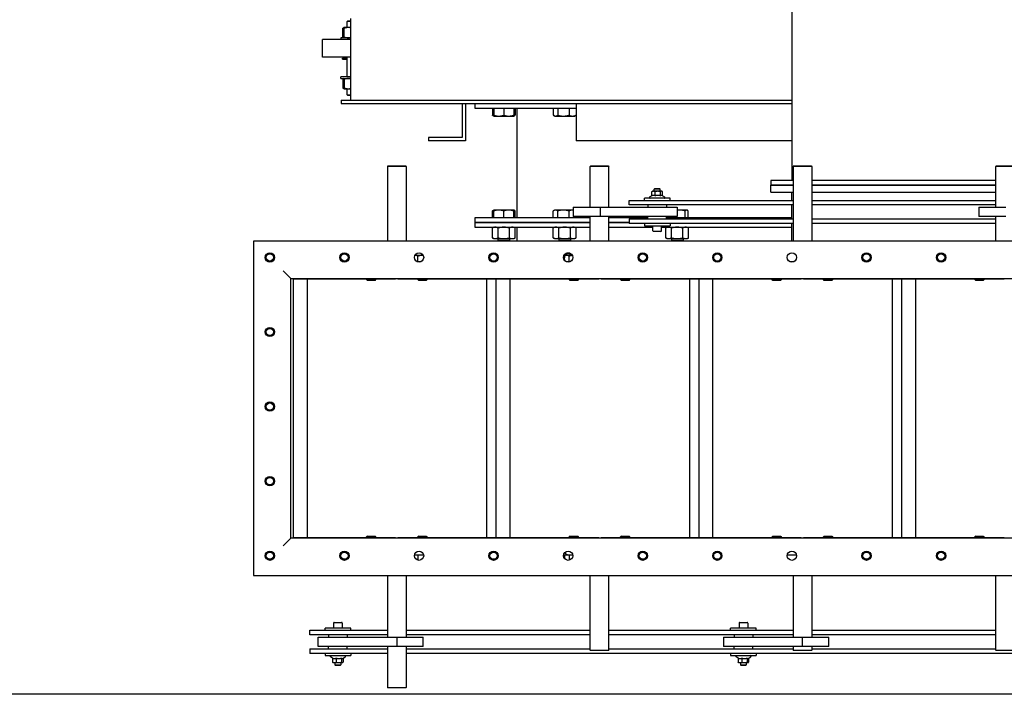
# Model space of a CAD drawing. Header units: inches. Extents: x 36 to 1719, y -84 to 1122.
# Tile 452 of 550: x 652 to 705, y 763 to 799. Entities that reach past the tile are written whole.
import ezdxf

# ---------------------------------------------------------------- set-up
doc = ezdxf.new("R2010")
doc.units = ezdxf.units.IN
doc.header["$LTSCALE"] = 48
doc.header["$MEASUREMENT"] = 0
doc.layers.add('Dimension (ANSI)', color=7, linetype='Continuous', lineweight=25)
doc.layers.add('Visible (ANSI)', color=7, linetype='Continuous', lineweight=30)
doc.styles.add('Note Text (ANSI)', font='tahoma.ttf')
doc.dimstyles.new('Architectural (ANSI)', dxfattribs={"dimscale": 48, "dimtxt": 0.125, "dimasz": 0.098425, "dimexe": 0.125, "dimexo": 0.0625, "dimgap": 0.031496, "dimtad": 0, "dimtih": 1, "dimtoh": 1, "dimdec": 4, "dimrnd": 1e-08, "dimzin": 3, "dimdsep": 46, "dimlunit": 4, "dimtxsty": 'Note Text (ANSI)', "dimcen": 0.09, "dimdle": 0.393701, "dimclrd": 256, "dimclre": 256, "dimclrt": 256, "dimadec": 0, "dimazin": 3, "dimtfac": 0.96, "dimtofl": 0, "dimtmove": 0, "dimatfit": 3, "dimfxl": 1, "dimfrac": 2, "dimtolj": 1, "dimtzin": 12, "dimlwd": -1, "dimlwe": -1, "dimarcsym": 0})

# ---------------------------------------------------------------- blocks, each defined once
blk = doc.blocks.new('*D22')
at = {"layer": 'Defpoints', "color": 0, "transparency": 16777216}
for p in [(711.014, 998.553), (618.741, 762.991), (748.918, 762.991)]:
    blk.add_point(p, dxfattribs=at)
at = {"layer": 'Dimension (ANSI)', "transparency": 16777216}
for p, q in [((708.014, 998.553), (612.741, 998.553)), ((618.741, 993.828), (618.741, 898.072)), ((618.741, 767.716), (618.741, 887.473)), ((745.918, 762.991), (612.741, 762.991))]:
    blk.add_line(p, q, dxfattribs=at)
for points in [[(617.953, 993.828), (619.528, 993.828), (618.741, 998.553)], [(617.953, 767.716), (619.528, 767.716), (618.741, 762.991)]]:
    blk.add_solid(points, dxfattribs=at)
at = {"layer": 'Dimension (ANSI)', "transparency": 16777216, "insert": (599.018, 896.56), "char_height": 6, "attachment_point": 1, "style": 'Note Text (ANSI)'}
blk.add_mtext('\\A1;19\'-7 9/16"', dxfattribs=at)

msp = doc.modelspace()

# ---------------------------------------------------------------- linework, layer by layer
at = {"layer": 'Visible (ANSI)'}
for p, q in [((693.34068, 809.2154), (693.34068, 790.5444)), ((669.51516, 799.1164), (669.48386, 799.0851)), ((669.65671, 799.0851), (669.48386, 799.0851)), ((669.48386, 798.7572), (669.48386, 799.0851)), ((669.51516, 799.1164), (669.65671, 799.1164)), ((669.65671, 799.2414), (669.65671, 794.8582)), ((669.25542, 798.25206), (669.25542, 798.71533)), ((669.32733, 798.75703), (669.26545, 798.72131)), ((669.31847, 798.25206), (669.31847, 798.71533)), ((669.32761, 798.7572), (669.32733, 798.75703)), ((669.54799, 798.7572), (669.32761, 798.7572)), ((669.65671, 798.7572), (669.54799, 798.7572)), ((669.65671, 798.1164), (668.16768, 798.1164)), ((668.16768, 797.1764), (668.16768, 798.1164)), ((669.65671, 798.2102), (669.14011, 798.2102)), ((669.14011, 798.2102), (669.14011, 798.1164)), ((669.32733, 798.21036), (669.26545, 798.24609)), ((669.32761, 798.2102), (669.32733, 798.21036)), ((669.65671, 797.1764), (668.16768, 797.1764)), ((669.48386, 797.1164), (669.23018, 797.1164)), ((669.23018, 797.0539), (669.23018, 797.1164)), ((669.23018, 797.0539), (669.48386, 797.0539)), ((669.41768, 797.1164), (669.41768, 797.1764)), ((669.48386, 796.1164), (669.48386, 797.1764)), ((669.65671, 796.1164), (669.14011, 796.1164)), ((669.14011, 796.0226), (669.14011, 796.1164)), ((669.14011, 796.0226), (669.65671, 796.0226)), ((669.25542, 795.98073), (669.25542, 795.51746)), ((669.32733, 796.02243), (669.26545, 795.98671)), ((669.31847, 795.98073), (669.31847, 795.51746)), ((669.32761, 796.0226), (669.32733, 796.02243)), ((669.32733, 795.47576), (669.26545, 795.51149)), ((669.32761, 795.4756), (669.32733, 795.47576)), ((669.32761, 795.4756), (669.54799, 795.4756)), ((669.48386, 795.1477), (669.48386, 795.4756)), ((669.54799, 795.4756), (669.65671, 795.4756)), ((669.15671, 794.8582), (693.34068, 794.8582)), ((669.15671, 794.8582), (669.15671, 794.6789)), ((669.48386, 795.1477), (669.65671, 795.1477)), ((669.51516, 795.1164), (669.48386, 795.1477)), ((669.65671, 795.1164), (669.51516, 795.1164)), ((669.15671, 794.6789), (693.34068, 794.6789)), ((675.65318, 794.6789), (675.65318, 792.8664)), ((675.84068, 794.6789), (675.84068, 792.6789)), ((676.34068, 794.6789), (676.34068, 794.4289)), ((676.34068, 794.4289), (681.77818, 794.4289)), ((677.27782, 794.4289), (677.27782, 794.05447)), ((677.35475, 794.4289), (677.35475, 794.05447)), ((677.886, 794.4289), (677.886, 794.05447)), ((678.41725, 794.4289), (678.41725, 794.05447)), ((678.49419, 794.4289), (678.49419, 794.05447)), ((678.59068, 794.4289), (678.59068, 788.5444)), ((680.5441, 794.4289), (680.5441, 794.05447)), ((680.77885, 794.4289), (680.77885, 794.05447)), ((681.38704, 794.4289), (681.38704, 794.05447)), ((681.76047, 794.4289), (681.76047, 794.05447)), ((681.77818, 794.6789), (681.77818, 792.6789)), ((677.35475, 794.00702), (677.31098, 794.03229)), ((677.35475, 794.00702), (677.62038, 794.00702)), ((677.62038, 794.00702), (678.15163, 794.00702)), ((678.15163, 794.00702), (678.41725, 794.00702)), ((678.41725, 794.00702), (678.46102, 794.03229)), ((680.62103, 794.00702), (680.57726, 794.03229)), ((680.62103, 794.00702), (680.66147, 794.00702)), ((680.66147, 794.00702), (681.08294, 794.00702)), ((681.08294, 794.00702), (681.57375, 794.00702)), ((681.57375, 794.00702), (681.68353, 794.00702)), ((681.68353, 794.00702), (681.7273, 794.03229)), ((673.84068, 792.8664), (673.84068, 792.6789)), ((675.65318, 792.8664), (673.84068, 792.8664)), ((675.84068, 792.6789), (673.84068, 792.6789)), ((693.34068, 792.6789), (681.77818, 792.6789)), ((671.67318, 791.33265), (671.65318, 791.31265)), ((672.65318, 791.31265), (671.65318, 791.31265)), ((671.65318, 791.31265), (671.65318, 787.3014)), ((671.67318, 791.33265), (672.63318, 791.33265)), ((672.63318, 791.33265), (672.65318, 791.31265)), ((672.65318, 791.31265), (672.65318, 787.3014)), ((682.54818, 791.33265), (682.52818, 791.31265)), ((683.52818, 791.31265), (682.52818, 791.31265)), ((682.52818, 789.1139), (682.52818, 791.31265)), ((682.54818, 791.33265), (683.50818, 791.33265)), ((683.50818, 791.33265), (683.52818, 791.31265)), ((683.52818, 789.1139), (683.52818, 791.31265)), ((693.42318, 791.33265), (693.40318, 791.31265)), ((694.40318, 791.31265), (693.40318, 791.31265)), ((693.40318, 791.31265), (693.40318, 787.3014)), ((693.42318, 791.33265), (694.38318, 791.33265)), ((694.38318, 791.33265), (694.40318, 791.31265)), ((694.40318, 791.31265), (694.40318, 787.3014)), ((704.29818, 791.33265), (704.27818, 791.31265)), ((705.27818, 791.31265), (704.27818, 791.31265)), ((704.27818, 789.1139), (704.27818, 791.31265)), ((704.29818, 791.33265), (705.25818, 791.33265)), ((685.99348, 790.1299), (685.96068, 790.09685)), ((686.27268, 790.09685), (685.96068, 790.09685)), ((685.96068, 789.9729), (685.96068, 790.09685)), ((685.99348, 790.1299), (686.23988, 790.1299)), ((686.23988, 790.1299), (686.27268, 790.09685)), ((686.27268, 789.9729), (686.27268, 790.09685)), ((693.40318, 790.5444), (692.21568, 790.5444)), ((692.21568, 790.5444), (692.21568, 790.2944)), ((693.40318, 790.2944), (692.21568, 790.2944)), ((692.21568, 789.9194), (692.21568, 790.2944)), ((692.21568, 790.2944), (693.40318, 790.2944)), ((704.27818, 790.5444), (694.40318, 790.5444)), ((704.27818, 790.2944), (694.40318, 790.2944)), ((694.40318, 790.2944), (704.27818, 790.2944)), ((686.80418, 789.5979), (685.42918, 789.5979)), ((685.42918, 789.4889), (685.42918, 789.5979)), ((685.82993, 789.73215), (685.72668, 789.67254)), ((685.82993, 789.73104), (685.82993, 789.95057)), ((685.86668, 789.9729), (685.84431, 789.95998)), ((685.91602, 789.9729), (685.86668, 789.9729)), ((686.14548, 789.9729), (685.91602, 789.9729)), ((686.00211, 789.73104), (686.00211, 789.95057)), ((686.34614, 789.9729), (686.14548, 789.9729)), ((686.28886, 789.73104), (686.28886, 789.95057)), ((686.36668, 789.9729), (686.34614, 789.9729)), ((686.36668, 789.9729), (686.38905, 789.95998)), ((686.38905, 789.74045), (686.50668, 789.67254)), ((686.40343, 789.73215), (686.40343, 789.95057)), ((686.80418, 789.4889), (686.80418, 789.5979)), ((692.21568, 789.9194), (693.40318, 789.9194)), ((693.34068, 789.4889), (693.34068, 789.9194)), ((694.40318, 789.9194), (704.27818, 789.9194)), ((681.61456, 789.1139), (681.61456, 788.6139)), ((681.61456, 789.1139), (683.06914, 789.1139)), ((683.06914, 789.1139), (687.18713, 789.1139)), ((683.06914, 788.6139), (683.06914, 789.1139)), ((684.61668, 789.4889), (693.40318, 789.4889)), ((684.61668, 789.2389), (684.61668, 789.4889)), ((693.40318, 789.2389), (684.61668, 789.2389)), ((685.61668, 789.2389), (685.61668, 789.1139)), ((686.61668, 789.2389), (686.61668, 789.1139)), ((687.18713, 789.1139), (687.18713, 788.6139)), ((693.34068, 788.4889), (693.34068, 789.2389)), ((694.40318, 789.4889), (704.27818, 789.4889)), ((704.27818, 789.2389), (694.40318, 789.2389)), ((703.36456, 789.1139), (703.36456, 788.6139)), ((703.36456, 789.1139), (704.81914, 789.1139)), ((682.52818, 788.5444), (676.34068, 788.5444)), ((676.34068, 788.5444), (676.34068, 788.2944)), ((677.27782, 788.5444), (677.27782, 788.91882)), ((677.35475, 788.96627), (677.31098, 788.941)), ((677.62038, 788.96627), (677.35475, 788.96627)), ((677.35475, 788.5444), (677.35475, 788.91882)), ((678.15163, 788.96627), (677.62038, 788.96627)), ((677.886, 788.5444), (677.886, 788.91882)), ((678.41725, 788.96627), (678.15163, 788.96627)), ((678.41725, 788.96627), (678.46102, 788.941)), ((678.41725, 788.5444), (678.41725, 788.91882)), ((678.49419, 788.5444), (678.49419, 788.91882)), ((680.5441, 788.5444), (680.5441, 788.91882)), ((680.62103, 788.96627), (680.57726, 788.941)), ((680.66147, 788.96627), (680.62103, 788.96627)), ((681.08294, 788.96627), (680.66147, 788.96627)), ((680.77885, 788.5444), (680.77885, 788.91882)), ((681.57375, 788.96627), (681.08294, 788.96627)), ((681.38704, 788.5444), (681.38704, 788.91882)), ((681.61456, 788.96627), (681.57375, 788.96627)), ((683.06914, 788.6139), (681.61456, 788.6139)), ((681.76047, 788.5444), (681.76047, 788.6139)), ((682.52818, 787.3014), (682.52818, 788.6139)), ((687.18713, 788.6139), (683.06914, 788.6139)), ((683.52818, 787.3014), (683.52818, 788.6139)), ((685.61668, 788.5444), (683.52818, 788.5444)), ((684.61668, 788.4889), (684.61668, 788.2389)), ((684.61668, 788.4889), (693.40318, 788.4889)), ((685.61668, 788.4889), (685.61668, 788.6139)), ((686.61668, 788.4889), (686.61668, 788.6139)), ((693.34068, 788.5444), (686.61668, 788.5444)), ((687.02881, 788.5444), (687.02881, 788.6139)), ((687.32508, 788.96627), (687.18713, 788.96627)), ((687.70073, 788.96627), (687.32508, 788.96627)), ((687.62135, 788.5444), (687.62135, 788.91882)), ((687.71883, 788.96627), (687.70073, 788.96627)), ((687.71883, 788.96627), (687.73757, 788.95545)), ((687.78012, 788.5444), (687.78012, 788.91882)), ((694.40318, 788.4889), (704.27818, 788.4889)), ((704.81914, 788.6139), (703.36456, 788.6139)), ((704.27818, 787.3014), (704.27818, 788.6139)), ((676.34068, 788.2944), (682.52818, 788.2944)), ((682.52818, 788.2944), (676.34068, 788.2944)), ((676.34068, 788.2944), (676.34068, 788.0444)), ((676.34068, 788.0444), (682.52818, 788.0444)), ((677.355, 788.0444), (677.27286, 788.00609)), ((677.27286, 787.4737), (677.27286, 788.00609)), ((677.57943, 787.4737), (677.57943, 788.00609)), ((678.19258, 787.4737), (678.19258, 788.00609)), ((678.417, 788.0444), (678.49915, 788.00609)), ((678.49915, 787.4737), (678.49915, 788.00609)), ((678.59068, 788.0444), (678.59068, 787.3014)), ((680.62128, 788.0444), (680.53914, 788.00609)), ((680.53914, 787.4737), (680.53914, 788.00609)), ((680.84571, 787.4737), (680.84571, 788.00609)), ((681.45886, 787.4737), (681.45886, 788.00609)), ((681.68328, 788.0444), (681.76543, 788.00609)), ((681.76543, 787.4737), (681.76543, 788.00609)), ((683.52818, 788.2944), (684.61668, 788.2944)), ((684.61668, 788.2944), (683.52818, 788.2944)), ((683.52818, 788.0444), (685.88218, 788.0444)), ((693.40318, 788.2389), (684.61668, 788.2389)), ((685.42918, 788.2389), (685.42918, 788.1299)), ((685.42918, 788.1299), (686.80418, 788.1299)), ((685.88218, 787.8499), (685.88218, 788.1299)), ((686.35118, 787.8499), (686.35118, 788.1299)), ((686.35118, 788.0444), (693.34068, 788.0444)), ((686.65658, 788.0444), (686.57444, 788.00609)), ((686.57444, 787.4737), (686.57444, 788.00609)), ((686.80418, 788.2389), (686.80418, 788.1299)), ((686.88101, 787.4737), (686.88101, 788.00609)), ((687.49416, 787.4737), (687.49416, 788.00609)), ((687.71858, 788.0444), (687.80073, 788.00609)), ((687.80073, 787.4737), (687.80073, 788.00609)), ((693.34068, 787.3014), (693.34068, 788.2389)), ((704.27818, 788.2389), (694.40318, 788.2389)), ((677.355, 787.4354), (677.27286, 787.4737)), ((677.355, 787.4354), (677.42614, 787.4354)), ((677.42614, 787.4354), (677.886, 787.4354)), ((677.5735, 787.4354), (677.5735, 787.3485)), ((677.886, 787.4354), (678.34586, 787.4354)), ((678.1985, 787.4354), (678.1985, 787.3485)), ((678.34586, 787.4354), (678.417, 787.4354)), ((678.417, 787.4354), (678.49915, 787.4737)), ((680.62128, 787.4354), (680.53914, 787.4737)), ((680.62128, 787.4354), (680.69242, 787.4354)), ((680.69242, 787.4354), (681.15228, 787.4354)), ((680.83978, 787.4354), (680.83978, 787.3485)), ((681.15228, 787.4354), (681.61214, 787.4354)), ((681.46478, 787.4354), (681.46478, 787.3485)), ((681.61214, 787.4354), (681.68328, 787.4354)), ((681.68328, 787.4354), (681.76543, 787.4737)), ((686.31918, 787.8179), (685.91418, 787.8179)), ((686.65658, 787.4354), (686.57444, 787.4737)), ((686.65658, 787.4354), (686.72772, 787.4354)), ((686.72772, 787.4354), (687.18758, 787.4354)), ((686.87508, 787.4354), (686.87508, 787.3485)), ((687.18758, 787.4354), (687.64744, 787.4354)), ((687.50008, 787.4354), (687.50008, 787.3485)), ((687.64744, 787.4354), (687.71858, 787.4354)), ((687.71858, 787.4354), (687.80073, 787.4737)), ((734.21568, 787.3014), (664.46568, 787.3014)), ((664.46568, 787.3014), (664.46568, 769.3639)), ((677.5735, 787.3485), (678.1985, 787.3485)), ((677.6206, 787.3014), (677.5735, 787.3485)), ((678.1514, 787.3014), (678.1985, 787.3485)), ((680.83978, 787.3485), (681.46478, 787.3485)), ((680.88688, 787.3014), (680.83978, 787.3485)), ((681.41768, 787.3014), (681.46478, 787.3485)), ((686.87508, 787.3485), (687.50008, 787.3485)), ((686.92218, 787.3014), (686.87508, 787.3485)), ((687.45298, 787.3014), (687.50008, 787.3485)), ((673.1493, 786.53345), (673.11476, 786.53345)), ((673.52818, 786.53345), (673.1493, 786.53345)), ((673.27559, 786.1897), (673.27559, 786.49437)), ((673.49693, 786.53345), (673.49693, 786.62155)), ((673.5666, 786.53345), (673.52818, 786.53345)), ((681.21568, 786.53345), (681.148, 786.49437)), ((681.148, 786.26711), (681.148, 786.49437)), ((681.2743, 786.53345), (681.21568, 786.53345)), ((681.5666, 786.53345), (681.2743, 786.53345)), ((681.40059, 786.1897), (681.40059, 786.49437)), ((673.27559, 786.1897), (673.26023, 786.1897)), ((673.42114, 786.1897), (673.27559, 786.1897)), ((681.40059, 786.1897), (681.26023, 786.1897)), ((681.42114, 786.1897), (681.40059, 786.1897)), ((693.42114, 786.1897), (693.26023, 786.1897)), ((666.46568, 785.3014), (666.05638, 785.7107)), ((666.46568, 771.3639), (666.46568, 785.3014)), ((666.46568, 785.3014), (732.21568, 785.3014)), ((670.52818, 785.3014), (670.52818, 785.2355)), ((671.02818, 785.3014), (671.02818, 785.2355)), ((671.65318, 785.3014), (671.65318, 785.28265)), ((672.65318, 785.3014), (672.65318, 785.28265)), ((673.27818, 785.3014), (673.27818, 785.2355)), ((673.77818, 785.3014), (673.77818, 785.2355)), ((681.40318, 785.3014), (681.40318, 785.2355)), ((681.90318, 785.3014), (681.90318, 785.2355)), ((682.52818, 785.28265), (682.52818, 785.3014)), ((683.52818, 785.28265), (683.52818, 785.3014)), ((684.15318, 785.3014), (684.15318, 785.2355)), ((684.65318, 785.3014), (684.65318, 785.2355)), ((692.27818, 785.3014), (692.27818, 785.2355)), ((692.77818, 785.3014), (692.77818, 785.2355)), ((693.40318, 785.3014), (693.40318, 785.28265)), ((694.40318, 785.3014), (694.40318, 785.28265)), ((695.02818, 785.3014), (695.02818, 785.2355)), ((695.52818, 785.3014), (695.52818, 785.2355)), ((703.15318, 785.3014), (703.15318, 785.2355)), ((703.65318, 785.3014), (703.65318, 785.2355)), ((704.27818, 785.28265), (704.27818, 785.3014)), ((666.59127, 785.28265), (667.33576, 785.28265)), ((666.59127, 785.28265), (666.59127, 771.38265)), ((667.33576, 785.28265), (670.52818, 785.28265)), ((667.33576, 785.28265), (667.33576, 771.38265)), ((670.52818, 785.2355), (671.02818, 785.2355)), ((670.57398, 785.1897), (670.52818, 785.2355)), ((670.98238, 785.1897), (670.57398, 785.1897)), ((670.98238, 785.1897), (671.02818, 785.2355)), ((671.02818, 785.28265), (672.08694, 785.28265)), ((672.21283, 785.28265), (672.08694, 785.28265)), ((672.21283, 785.28265), (673.27818, 785.28265)), ((673.27818, 785.2355), (673.77818, 785.2355)), ((673.32398, 785.1897), (673.27818, 785.2355)), ((673.73238, 785.1897), (673.32398, 785.1897)), ((673.73238, 785.1897), (673.77818, 785.2355)), ((673.77818, 785.28265), (676.96401, 785.28265)), ((676.96401, 785.28265), (677.46773, 785.28265)), ((676.96401, 785.28265), (676.96401, 771.38265)), ((677.46773, 785.28265), (677.46851, 785.28265)), ((677.46851, 785.28265), (678.2163, 785.28265)), ((677.46851, 785.28265), (677.46851, 771.38265)), ((678.2163, 785.28265), (681.40318, 785.28265)), ((678.2163, 785.28265), (678.2163, 771.38265)), ((681.40318, 785.2355), (681.90318, 785.2355)), ((681.44898, 785.1897), (681.40318, 785.2355)), ((681.85738, 785.1897), (681.44898, 785.1897)), ((681.85738, 785.1897), (681.90318, 785.2355)), ((681.90318, 785.28265), (682.98269, 785.28265)), ((683.10852, 785.28265), (682.98269, 785.28265)), ((683.10852, 785.28265), (684.15318, 785.28265)), ((684.15318, 785.2355), (684.65318, 785.2355)), ((684.19898, 785.1897), (684.15318, 785.2355)), ((684.60738, 785.1897), (684.19898, 785.1897)), ((684.60738, 785.1897), (684.65318, 785.2355)), ((684.65318, 785.28265), (687.84068, 785.28265)), ((687.84068, 785.28265), (688.34127, 785.28265)), ((687.84068, 785.28265), (687.84068, 771.38265)), ((688.34127, 785.28265), (689.08576, 785.28265)), ((688.34127, 785.28265), (688.34127, 771.38265)), ((689.08576, 785.28265), (692.27818, 785.28265)), ((689.08576, 785.28265), (689.08576, 771.38265)), ((692.27818, 785.2355), (692.77818, 785.2355)), ((692.32398, 785.1897), (692.27818, 785.2355)), ((692.73238, 785.1897), (692.32398, 785.1897)), ((692.73238, 785.1897), (692.77818, 785.2355)), ((692.77818, 785.28265), (693.83694, 785.28265)), ((693.96283, 785.28265), (693.83694, 785.28265)), ((693.96283, 785.28265), (695.02818, 785.28265)), ((695.02818, 785.2355), (695.52818, 785.2355)), ((695.07398, 785.1897), (695.02818, 785.2355)), ((695.48238, 785.1897), (695.07398, 785.1897)), ((695.48238, 785.1897), (695.52818, 785.2355)), ((695.52818, 785.28265), (698.71401, 785.28265)), ((698.71401, 785.28265), (699.21773, 785.28265)), ((698.71401, 785.28265), (698.71401, 771.38265)), ((699.21773, 785.28265), (699.21851, 785.28265)), ((699.21851, 785.28265), (699.9663, 785.28265)), ((699.21851, 785.28265), (699.21851, 771.38265)), ((699.9663, 785.28265), (703.15318, 785.28265)), ((699.9663, 785.28265), (699.9663, 771.38265)), ((703.15318, 785.2355), (703.65318, 785.2355)), ((703.19898, 785.1897), (703.15318, 785.2355)), ((703.60738, 785.1897), (703.19898, 785.1897)), ((703.60738, 785.1897), (703.65318, 785.2355)), ((703.65318, 785.28265), (704.73269, 785.28265)), ((704.85852, 785.28265), (704.73269, 785.28265)), ((666.46568, 771.3639), (666.05638, 770.9546)), ((732.21568, 771.3639), (666.46568, 771.3639)), ((667.33576, 771.38265), (666.59127, 771.38265)), ((670.52737, 771.38265), (667.33576, 771.38265)), ((670.57317, 771.4756), (670.52737, 771.42979)), ((671.02737, 771.42979), (670.52737, 771.42979)), ((670.52737, 771.3639), (670.52737, 771.42979)), ((670.57317, 771.4756), (670.98157, 771.4756)), ((670.98157, 771.4756), (671.02737, 771.42979)), ((671.02737, 771.3639), (671.02737, 771.42979)), ((672.08694, 771.38265), (671.02737, 771.38265)), ((671.65318, 771.38265), (671.65318, 771.3639)), ((672.08694, 771.38265), (672.21283, 771.38265)), ((673.27737, 771.38265), (672.21283, 771.38265)), ((672.65318, 771.38265), (672.65318, 771.3639)), ((673.32317, 771.4756), (673.27737, 771.42979)), ((673.77737, 771.42979), (673.27737, 771.42979)), ((673.27737, 771.3639), (673.27737, 771.42979)), ((673.32317, 771.4756), (673.73157, 771.4756)), ((673.73157, 771.4756), (673.77737, 771.42979)), ((673.77737, 771.3639), (673.77737, 771.42979)), ((676.96401, 771.38265), (673.77737, 771.38265)), ((677.46773, 771.38265), (676.96401, 771.38265)), ((677.46851, 771.38265), (677.46773, 771.38265)), ((678.2163, 771.38265), (677.46851, 771.38265)), ((681.40237, 771.38265), (678.2163, 771.38265)), ((681.44817, 771.4756), (681.40237, 771.42979)), ((681.90237, 771.42979), (681.40237, 771.42979)), ((681.40237, 771.3639), (681.40237, 771.42979)), ((681.44817, 771.4756), (681.85657, 771.4756)), ((681.85657, 771.4756), (681.90237, 771.42979)), ((681.90237, 771.3639), (681.90237, 771.42979)), ((682.98269, 771.38265), (681.90237, 771.38265)), ((682.52818, 771.3639), (682.52818, 771.38265)), ((682.98269, 771.38265), (683.10852, 771.38265)), ((684.15237, 771.38265), (683.10852, 771.38265)), ((683.52818, 771.3639), (683.52818, 771.38265)), ((684.19817, 771.4756), (684.15237, 771.42979)), ((684.65237, 771.42979), (684.15237, 771.42979)), ((684.15237, 771.3639), (684.15237, 771.42979)), ((684.19817, 771.4756), (684.60657, 771.4756)), ((684.60657, 771.4756), (684.65237, 771.42979)), ((684.65237, 771.3639), (684.65237, 771.42979)), ((687.84068, 771.38265), (684.65237, 771.38265)), ((688.34127, 771.38265), (687.84068, 771.38265)), ((689.08576, 771.38265), (688.34127, 771.38265)), ((692.27737, 771.38265), (689.08576, 771.38265)), ((692.32317, 771.4756), (692.27737, 771.42979)), ((692.77737, 771.42979), (692.27737, 771.42979)), ((692.27737, 771.3639), (692.27737, 771.42979)), ((692.32317, 771.4756), (692.73157, 771.4756)), ((692.73157, 771.4756), (692.77737, 771.42979)), ((692.77737, 771.3639), (692.77737, 771.42979)), ((693.83694, 771.38265), (692.77737, 771.38265)), ((693.40318, 771.38265), (693.40318, 771.3639)), ((693.83694, 771.38265), (693.96283, 771.38265)), ((695.02737, 771.38265), (693.96283, 771.38265)), ((694.40318, 771.38265), (694.40318, 771.3639)), ((695.07317, 771.4756), (695.02737, 771.42979)), ((695.52737, 771.42979), (695.02737, 771.42979)), ((695.02737, 771.3639), (695.02737, 771.42979)), ((695.07317, 771.4756), (695.48157, 771.4756)), ((695.48157, 771.4756), (695.52737, 771.42979)), ((695.52737, 771.3639), (695.52737, 771.42979)), ((698.71401, 771.38265), (695.52737, 771.38265)), ((699.21773, 771.38265), (698.71401, 771.38265)), ((699.21851, 771.38265), (699.21773, 771.38265)), ((699.9663, 771.38265), (699.21851, 771.38265)), ((703.15237, 771.38265), (699.9663, 771.38265)), ((703.19817, 771.4756), (703.15237, 771.42979)), ((703.65237, 771.42979), (703.15237, 771.42979)), ((703.15237, 771.3639), (703.15237, 771.42979)), ((703.19817, 771.4756), (703.60657, 771.4756)), ((703.60657, 771.4756), (703.65237, 771.42979)), ((703.65237, 771.3639), (703.65237, 771.42979)), ((704.73269, 771.38265), (703.65237, 771.38265)), ((704.27818, 771.3639), (704.27818, 771.38265)), ((704.73269, 771.38265), (704.85852, 771.38265)), ((673.09557, 770.4756), (673.19534, 770.4756)), ((673.19534, 770.4756), (673.27478, 770.4756)), ((673.27478, 770.4756), (673.58579, 770.4756)), ((673.27478, 770.4756), (673.27478, 770.18524)), ((681.14719, 770.4756), (681.39978, 770.4756)), ((681.14719, 770.4756), (681.14719, 770.26809)), ((681.39978, 770.4756), (681.58579, 770.4756)), ((681.39978, 770.4756), (681.39978, 770.18348)), ((693.09557, 770.4756), (693.58579, 770.4756)), ((664.46568, 769.3639), (734.21568, 769.3639)), ((671.65318, 769.3639), (671.65318, 766.0514)), ((672.65318, 769.3639), (672.65318, 766.0514)), ((682.52818, 765.35265), (682.52818, 769.3639)), ((683.52818, 765.35265), (683.52818, 769.3639)), ((693.40318, 769.3639), (693.40318, 766.0514)), ((694.40318, 769.3639), (694.40318, 766.0514)), ((704.27818, 765.35265), (704.27818, 769.3639)), ((668.75418, 766.8154), (668.75418, 766.5354)), ((668.78618, 766.8474), (669.19118, 766.8474)), ((669.22318, 766.8154), (669.22318, 766.5354)), ((690.50418, 766.8154), (690.50418, 766.5354)), ((690.53618, 766.8474), (690.94118, 766.8474)), ((690.97318, 766.8154), (690.97318, 766.5354)), ((667.48868, 766.4264), (671.65318, 766.4264)), ((667.48868, 766.1764), (667.48868, 766.4264)), ((669.67618, 766.5354), (668.30118, 766.5354)), ((668.30118, 766.4264), (668.30118, 766.5354)), ((669.67618, 766.4264), (669.67618, 766.5354)), ((672.65318, 766.4264), (682.52818, 766.4264)), ((683.52818, 766.4264), (693.40318, 766.4264)), ((691.42618, 766.5354), (690.05118, 766.5354)), ((690.05118, 766.4264), (690.05118, 766.5354)), ((691.42618, 766.4264), (691.42618, 766.5354)), ((694.40318, 766.4264), (704.27818, 766.4264)), ((671.65318, 766.1764), (667.48868, 766.1764)), ((667.9261, 766.0514), (672.14543, 766.0514)), ((667.9261, 765.5514), (667.9261, 766.0514)), ((668.48868, 766.1764), (668.48868, 766.0514)), ((669.48868, 766.1764), (669.48868, 766.0514)), ((672.14543, 766.0514), (673.56737, 766.0514)), ((672.14543, 766.0514), (672.14543, 765.5514)), ((682.52818, 766.1764), (672.65318, 766.1764)), ((673.56737, 765.5514), (673.56737, 766.0514)), ((693.40318, 766.1764), (683.52818, 766.1764)), ((689.6761, 766.0514), (693.89543, 766.0514)), ((689.6761, 766.0514), (689.6761, 765.5514)), ((690.23868, 766.1764), (690.23868, 766.0514)), ((691.23868, 766.1764), (691.23868, 766.0514)), ((693.89543, 766.0514), (693.89543, 765.5514)), ((693.89543, 766.0514), (695.31737, 766.0514)), ((704.27818, 766.1764), (694.40318, 766.1764)), ((695.31737, 765.5514), (695.31737, 766.0514)), ((667.48868, 765.4264), (667.48868, 765.1764)), ((667.48868, 765.4264), (671.65318, 765.4264)), ((672.14543, 765.5514), (667.9261, 765.5514)), ((668.48868, 765.4264), (668.48868, 765.5514)), ((669.48868, 765.4264), (669.48868, 765.5514)), ((671.65318, 765.5514), (671.65318, 763.35265)), ((673.56737, 765.5514), (672.14543, 765.5514)), ((672.65318, 765.5514), (672.65318, 763.35265)), ((672.65318, 765.4264), (682.52818, 765.4264)), ((682.52818, 765.35265), (683.52818, 765.35265)), ((682.54818, 765.33265), (682.52818, 765.35265)), ((683.50818, 765.33265), (682.54818, 765.33265)), ((683.50818, 765.33265), (683.52818, 765.35265)), ((683.52818, 765.4264), (693.40318, 765.4264)), ((693.89543, 765.5514), (689.6761, 765.5514)), ((690.23868, 765.4264), (690.23868, 765.5514)), ((691.23868, 765.4264), (691.23868, 765.5514)), ((693.40318, 765.5514), (693.40318, 765.35265)), ((693.40318, 765.35265), (694.40318, 765.35265)), ((693.42318, 765.33265), (693.40318, 765.35265)), ((694.38318, 765.33265), (693.42318, 765.33265)), ((695.31737, 765.5514), (693.89543, 765.5514)), ((694.38318, 765.33265), (694.40318, 765.35265)), ((694.40318, 765.5514), (694.40318, 765.35265)), ((694.40318, 765.4264), (704.27818, 765.4264)), ((704.27818, 765.35265), (705.27818, 765.35265)), ((704.29818, 765.33265), (704.27818, 765.35265)), ((705.25818, 765.33265), (704.29818, 765.33265)), ((671.65318, 765.1764), (667.48868, 765.1764)), ((668.30118, 765.1764), (668.30118, 765.0674)), ((668.30118, 765.0674), (669.67618, 765.0674)), ((668.70519, 764.93127), (668.59868, 764.99276)), ((668.70519, 764.93426), (668.70519, 764.71473)), ((668.73868, 764.6924), (668.72407, 764.70083)), ((668.73868, 764.6924), (668.79964, 764.6924)), ((668.79964, 764.6924), (669.03583, 764.6924)), ((668.83268, 764.6924), (668.83268, 764.56845)), ((668.89408, 764.93426), (668.89408, 764.71473)), ((669.03583, 764.6924), (669.22488, 764.6924)), ((669.14468, 764.6924), (669.14468, 764.56845)), ((669.17758, 764.93426), (669.17758, 764.71473)), ((669.22488, 764.6924), (669.23868, 764.6924)), ((669.23868, 764.6924), (669.25329, 764.70083)), ((669.25329, 764.92036), (669.37868, 764.99276)), ((669.27217, 764.93127), (669.27217, 764.71473)), ((669.67618, 765.1764), (669.67618, 765.0674)), ((713.98868, 765.1764), (672.65318, 765.1764)), ((690.05118, 765.1764), (690.05118, 765.0674)), ((690.05118, 765.0674), (691.42618, 765.0674)), ((690.45669, 764.93039), (690.34868, 764.99276)), ((690.45669, 764.93426), (690.45669, 764.71473)), ((690.48868, 764.6924), (690.47634, 764.69952)), ((690.48868, 764.6924), (690.55394, 764.6924)), ((690.55394, 764.6924), (690.79219, 764.6924)), ((690.58268, 764.6924), (690.58268, 764.56845)), ((690.6512, 764.93426), (690.6512, 764.71473)), ((690.79219, 764.6924), (690.97692, 764.6924)), ((690.89468, 764.6924), (690.89468, 764.56845)), ((690.93318, 764.93426), (690.93318, 764.71473)), ((690.97692, 764.6924), (690.98868, 764.6924)), ((690.98868, 764.6924), (691.00102, 764.69952)), ((691.00102, 764.91905), (691.12868, 764.99276)), ((691.02067, 764.93039), (691.02067, 764.71473)), ((691.42618, 765.1764), (691.42618, 765.0674)), ((668.83268, 764.56845), (669.14468, 764.56845)), ((668.86548, 764.5354), (668.83268, 764.56845)), ((669.11188, 764.5354), (668.86548, 764.5354)), ((669.11188, 764.5354), (669.14468, 764.56845)), ((690.58268, 764.56845), (690.89468, 764.56845)), ((690.61548, 764.5354), (690.58268, 764.56845)), ((690.86188, 764.5354), (690.61548, 764.5354)), ((690.86188, 764.5354), (690.89468, 764.56845)), ((671.65318, 763.35265), (672.65318, 763.35265)), ((671.67318, 763.33265), (671.65318, 763.35265)), ((672.63318, 763.33265), (671.67318, 763.33265)), ((672.63318, 763.33265), (672.65318, 763.35265))]:
    msp.add_line(p, q, dxfattribs=at)
for centre, radius in [((665.34068, 786.4264), 0.25), ((665.34068, 786.4264), 0.23622), ((665.34068, 786.4264), 0.19396), ((669.34068, 786.4264), 0.25), ((669.34068, 786.4264), 0.23622), ((669.34068, 786.4264), 0.19396), ((673.34068, 786.4264), 0.25), ((677.34068, 786.4264), 0.25), ((677.34068, 786.4264), 0.23622), ((677.34068, 786.4264), 0.19396), ((681.34068, 786.4264), 0.25), ((685.34068, 786.4264), 0.25), ((685.34068, 786.4264), 0.23622), ((685.34068, 786.4264), 0.19396), ((689.34068, 786.4264), 0.25), ((689.34068, 786.4264), 0.23622), ((689.34068, 786.4264), 0.19396), ((693.34068, 786.4264), 0.25), ((697.34068, 786.4264), 0.25), ((697.34068, 786.4264), 0.23622), ((697.34068, 786.4264), 0.19396), ((701.34068, 786.4264), 0.25), ((701.34068, 786.4264), 0.23622), ((701.34068, 786.4264), 0.19396), ((665.34068, 782.4264), 0.25), ((665.34068, 782.4264), 0.23622), ((665.34068, 782.4264), 0.19396), ((665.34068, 778.4264), 0.25), ((665.34068, 778.4264), 0.23622), ((665.34068, 778.4264), 0.19396), ((665.34068, 774.4264), 0.25), ((665.34068, 774.4264), 0.23622), ((665.34068, 774.4264), 0.19396), ((665.34068, 770.4264), 0.25), ((665.34068, 770.4264), 0.23622), ((665.34068, 770.4264), 0.19396), ((669.34068, 770.4264), 0.25), ((669.34068, 770.4264), 0.23622), ((669.34068, 770.4264), 0.19396), ((673.34068, 770.4264), 0.25), ((677.34068, 770.4264), 0.25), ((677.34068, 770.4264), 0.23622), ((677.34068, 770.4264), 0.19396), ((681.34068, 770.4264), 0.25), ((685.34068, 770.4264), 0.25), ((685.34068, 770.4264), 0.23622), ((685.34068, 770.4264), 0.19396), ((689.34068, 770.4264), 0.25), ((689.34068, 770.4264), 0.23623), ((689.34068, 770.4264), 0.23622), ((689.34068, 770.4264), 0.19396), ((693.34068, 770.4264), 0.25), ((697.34068, 770.4264), 0.25), ((697.34068, 770.4264), 0.23622), ((697.34068, 770.4264), 0.19396), ((701.34068, 770.4264), 0.25), ((701.34068, 770.4264), 0.23622), ((701.34068, 770.4264), 0.19396)]:
    msp.add_circle(centre, radius, dxfattribs=at)
for centre, radius, start, end in [((685.74668, 789.6379), 0.04, 120, 270), ((686.48668, 789.6379), 0.04, 270, 60), ((685.91418, 787.8499), 0.032, 180, 270), ((686.31918, 787.8499), 0.032, 270, 0), ((681.34068, 786.4264), 0.23622, 26.947786, 215.344855), ((681.34068, 786.4264), 0.19396, 173.430025, 186.569975), ((681.34068, 786.4264), 0.19396, 33.499625, 156.848305), ((681.37318, 786.1597), 0.03, 47.99124, 90), ((681.35237, 770.6756), 0.2, 200.78156, 270), ((668.78618, 766.8154), 0.032, 90, 180), ((669.19118, 766.8154), 0.032, 0, 90), ((690.53618, 766.8154), 0.032, 90, 180), ((690.94118, 766.8154), 0.032, 0, 90), ((668.61868, 765.0274), 0.04, 90, 240), ((669.35868, 765.0274), 0.04, 300, 90), ((690.36868, 765.0274), 0.04, 90, 240), ((691.10868, 765.0274), 0.04, 300, 90)]:
    msp.add_arc(centre, radius, start, end, dxfattribs=at)
for points, weights in [([(669.32352, 798.74765), (669.29133, 798.73741), (669.25542, 798.71533)], [1.01895290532, 1.01965956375, 1]), ([(669.54799, 798.7572), (669.44147, 798.7572), (669.31847, 798.71533)], [1, 1.0379548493, 1]), ([(669.31847, 798.71533), (669.32322, 798.75466), (669.32733, 798.75703)], [1, 1.03557200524, 1.00446649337]), ([(669.65671, 798.74726), (669.60137, 798.7572), (669.54799, 798.7572)], [1.01897234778, 1.01866702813, 1]), ([(669.25542, 798.25206), (669.29133, 798.22999), (669.32352, 798.21974)], [1, 1.01965956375, 1.01895290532]), ([(669.32733, 798.21036), (669.32322, 798.21274), (669.31847, 798.25206)], [1.00446649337, 1.03557200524, 1]), ([(669.31847, 798.25206), (669.44147, 798.2102), (669.54799, 798.2102)], [1, 1.0379548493, 1]), ([(669.54799, 798.2102), (669.60137, 798.2102), (669.65671, 798.22014)], [1, 1.01866702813, 1.01897234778]), ([(669.32352, 796.01305), (669.29133, 796.00281), (669.25542, 795.98073)], [1.01895290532, 1.01965956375, 1]), ([(669.54799, 796.0226), (669.44147, 796.0226), (669.31847, 795.98073)], [1, 1.0379548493, 1]), ([(669.31847, 795.98073), (669.32322, 796.02006), (669.32733, 796.02243)], [1, 1.03557200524, 1.00446649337]), ([(669.65671, 796.01266), (669.60137, 796.0226), (669.54799, 796.0226)], [1.01897234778, 1.01866702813, 1]), ([(669.25542, 795.51746), (669.29133, 795.49539), (669.32352, 795.48514)], [1, 1.01965956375, 1.01895290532]), ([(669.31847, 795.51746), (669.44147, 795.4756), (669.54799, 795.4756)], [1, 1.0379548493, 1]), ([(669.32733, 795.47576), (669.32322, 795.47814), (669.31847, 795.51746)], [1.00446649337, 1.03557200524, 1]), ([(669.54799, 795.4756), (669.60137, 795.4756), (669.65671, 795.48554)], [1, 1.01866702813, 1.01897234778]), ([(677.27782, 794.05447), (677.318, 794.03542), (677.35475, 794.02421)], [1.01001874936, 1.02306486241, 1.02427968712]), ([(677.31098, 794.03229), (677.29494, 794.04156), (677.27782, 794.05447)], [1.02223897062, 1.01882307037, 1.01001874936]), ([(677.35475, 794.05447), (677.4971, 794.00702), (677.62038, 794.00702)], [1.01001874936, 1.04314139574, 1]), ([(677.35475, 794.00702), (677.35475, 794.00702), (677.35475, 794.05447)], [1, 1.04314139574, 1.01001874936]), ([(677.62038, 794.00702), (677.74366, 794.00702), (677.886, 794.05447)], [1, 1.04314139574, 1.01001874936]), ([(677.886, 794.05447), (678.02835, 794.00702), (678.15163, 794.00702)], [1.01001874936, 1.04314139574, 1]), ([(678.15163, 794.00702), (678.27491, 794.00702), (678.41725, 794.05447)], [1, 1.04314139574, 1.01001874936]), ([(678.41725, 794.01303), (678.45333, 794.02365), (678.49419, 794.05447)], [1.02110899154, 1.03128969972, 1.01001874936]), ([(678.41725, 794.05447), (678.41725, 794.00702), (678.41725, 794.00702)], [1.01001874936, 1.04314139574, 1]), ([(680.5441, 794.05447), (680.607, 794.00702), (680.66147, 794.00702)], [1.01001874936, 1.04314139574, 1]), ([(680.66147, 794.00702), (680.71595, 794.00702), (680.77885, 794.05447)], [1, 1.04314139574, 1.01001874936]), ([(680.77885, 794.05447), (680.94181, 794.00702), (681.08294, 794.00702)], [1.01001874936, 1.04314139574, 1]), ([(681.08294, 794.00702), (681.22407, 794.00702), (681.38704, 794.05447)], [1, 1.04314139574, 1.01001874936]), ([(681.38704, 794.05447), (681.4871, 794.00702), (681.57375, 794.00702)], [1.01001874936, 1.04314139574, 1]), ([(681.57375, 794.00702), (681.66041, 794.00702), (681.76047, 794.05447)], [1, 1.04314139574, 1.01001874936]), ([(681.76047, 794.05447), (681.74335, 794.04156), (681.7273, 794.03229)], [1.01001874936, 1.01882307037, 1.02223897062]), ([(685.91602, 789.9729), (685.87606, 789.9729), (685.82993, 789.95057)], [1, 1.0379548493, 1]), ([(685.82993, 789.95057), (685.83733, 789.95595), (685.84431, 789.95998)], [1, 1.00889255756, 1.01361818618]), ([(685.91602, 789.75337), (685.87606, 789.75337), (685.82993, 789.73104)], [1, 1.07126378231, 1.06521168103]), ([(686.00211, 789.95057), (685.95597, 789.9729), (685.91602, 789.9729)], [1, 1.0379548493, 1]), ([(686.00211, 789.73104), (685.95597, 789.75337), (685.91602, 789.75337)], [1.06521168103, 1.07126378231, 1]), ([(686.14548, 789.9729), (686.07894, 789.9729), (686.00211, 789.95057)], [1, 1.0379548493, 1]), ([(686.14548, 789.75337), (686.07894, 789.75337), (686.00211, 789.73104)], [1, 1.07126378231, 1.06521168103]), ([(686.28886, 789.95057), (686.21202, 789.9729), (686.14548, 789.9729)], [1, 1.0379548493, 1]), ([(686.28886, 789.73104), (686.21202, 789.75337), (686.14548, 789.75337)], [1.06521168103, 1.07126378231, 1]), ([(686.34614, 789.9729), (686.31956, 789.9729), (686.28886, 789.95057)], [1, 1.0379548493, 1]), ([(686.34614, 789.75337), (686.31956, 789.75337), (686.28886, 789.73104)], [1, 1.07126378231, 1.06521168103]), ([(686.40343, 789.95057), (686.37273, 789.9729), (686.34614, 789.9729)], [1, 1.0379548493, 1]), ([(686.38905, 789.74045), (686.36668, 789.75337), (686.34614, 789.75337)], [1.06366311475, 1.05415996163, 1]), ([(677.35475, 788.94908), (677.318, 788.93788), (677.27782, 788.91882)], [1.02427968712, 1.02306486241, 1.01001874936]), ([(677.27782, 788.91882), (677.29494, 788.93174), (677.31098, 788.941)], [1.01001874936, 1.01882307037, 1.02223897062]), ([(677.35475, 788.91882), (677.35475, 788.96627), (677.35475, 788.96627)], [1.01001874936, 1.04314139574, 1]), ([(677.62038, 788.96627), (677.4971, 788.96627), (677.35475, 788.91882)], [1, 1.04314139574, 1.01001874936]), ([(677.886, 788.91882), (677.74366, 788.96627), (677.62038, 788.96627)], [1.01001874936, 1.04314139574, 1]), ([(678.15163, 788.96627), (678.02835, 788.96627), (677.886, 788.91882)], [1, 1.04314139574, 1.01001874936]), ([(678.41725, 788.91882), (678.27491, 788.96627), (678.15163, 788.96627)], [1.01001874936, 1.04314139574, 1]), ([(678.41725, 788.96627), (678.41725, 788.96627), (678.41725, 788.91882)], [1, 1.04314139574, 1.01001874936]), ([(678.49419, 788.91882), (678.45333, 788.94964), (678.41725, 788.96026)], [1.01001874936, 1.03128969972, 1.02110899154]), ([(680.66147, 788.96627), (680.607, 788.96627), (680.5441, 788.91882)], [1, 1.04314139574, 1.01001874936]), ([(680.77885, 788.91882), (680.71595, 788.96627), (680.66147, 788.96627)], [1.01001874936, 1.04314139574, 1]), ([(681.08294, 788.96627), (680.94181, 788.96627), (680.77885, 788.91882)], [1, 1.04314139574, 1.01001874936]), ([(681.38704, 788.91882), (681.22407, 788.96627), (681.08294, 788.96627)], [1.01001874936, 1.04314139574, 1]), ([(681.57375, 788.96627), (681.4871, 788.96627), (681.38704, 788.91882)], [1, 1.04314139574, 1.01001874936]), ([(681.61456, 788.96384), (681.59408, 788.96627), (681.57375, 788.96627)], [1.01565817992, 1.00979459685, 1]), ([(687.32508, 788.96627), (687.25731, 788.96627), (687.18713, 788.95538)], [1, 1.02080866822, 1.02387462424]), ([(687.62135, 788.91882), (687.46258, 788.96627), (687.32508, 788.96627)], [1.01001874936, 1.04314139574, 1]), ([(687.70073, 788.96627), (687.66389, 788.96627), (687.62135, 788.91882)], [1, 1.04314139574, 1.01001874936]), ([(687.78012, 788.91882), (687.73757, 788.96627), (687.70073, 788.96627)], [1.01001874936, 1.04314139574, 1]), ([(677.42614, 788.0444), (677.355, 788.0444), (677.27286, 788.00609)], [1, 1.0379548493, 1]), ([(677.57943, 788.00609), (677.49728, 788.0444), (677.42614, 788.0444)], [1, 1.0379548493, 1]), ([(677.886, 788.0444), (677.74372, 788.0444), (677.57943, 788.00609)], [1, 1.0379548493, 1]), ([(678.19258, 788.00609), (678.02828, 788.0444), (677.886, 788.0444)], [1, 1.0379548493, 1]), ([(678.34586, 788.0444), (678.27472, 788.0444), (678.19258, 788.00609)], [1, 1.0379548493, 1]), ([(678.49915, 788.00609), (678.417, 788.0444), (678.34586, 788.0444)], [1, 1.0379548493, 1]), ([(680.69242, 788.0444), (680.62128, 788.0444), (680.53914, 788.00609)], [1, 1.0379548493, 1]), ([(680.84571, 788.00609), (680.76357, 788.0444), (680.69242, 788.0444)], [1, 1.0379548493, 1]), ([(681.15228, 788.0444), (681.01, 788.0444), (680.84571, 788.00609)], [1, 1.0379548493, 1]), ([(681.45886, 788.00609), (681.29457, 788.0444), (681.15228, 788.0444)], [1, 1.0379548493, 1]), ([(681.61214, 788.0444), (681.541, 788.0444), (681.45886, 788.00609)], [1, 1.0379548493, 1]), ([(681.76543, 788.00609), (681.68328, 788.0444), (681.61214, 788.0444)], [1, 1.0379548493, 1]), ([(686.72772, 788.0444), (686.65658, 788.0444), (686.57444, 788.00609)], [1, 1.0379548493, 1]), ([(686.88101, 788.00609), (686.79886, 788.0444), (686.72772, 788.0444)], [1, 1.0379548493, 1]), ([(687.18758, 788.0444), (687.0453, 788.0444), (686.88101, 788.00609)], [1, 1.0379548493, 1]), ([(687.49416, 788.00609), (687.32986, 788.0444), (687.18758, 788.0444)], [1, 1.0379548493, 1]), ([(687.64744, 788.0444), (687.5763, 788.0444), (687.49416, 788.00609)], [1, 1.0379548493, 1]), ([(687.80073, 788.00609), (687.71858, 788.0444), (687.64744, 788.0444)], [1, 1.0379548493, 1]), ([(677.27286, 787.4737), (677.355, 787.4354), (677.42614, 787.4354)], [1, 1.0379548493, 1]), ([(677.42614, 787.4354), (677.49728, 787.4354), (677.57943, 787.4737)], [1, 1.0379548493, 1]), ([(677.57943, 787.4737), (677.74372, 787.4354), (677.886, 787.4354)], [1, 1.0379548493, 1]), ([(677.886, 787.4354), (678.02828, 787.4354), (678.19258, 787.4737)], [1, 1.0379548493, 1]), ([(678.19258, 787.4737), (678.27472, 787.4354), (678.34586, 787.4354)], [1, 1.0379548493, 1]), ([(678.34586, 787.4354), (678.417, 787.4354), (678.49915, 787.4737)], [1, 1.0379548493, 1]), ([(680.53914, 787.4737), (680.62128, 787.4354), (680.69242, 787.4354)], [1, 1.0379548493, 1]), ([(680.69242, 787.4354), (680.76357, 787.4354), (680.84571, 787.4737)], [1, 1.0379548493, 1]), ([(680.84571, 787.4737), (681.01, 787.4354), (681.15228, 787.4354)], [1, 1.0379548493, 1]), ([(681.15228, 787.4354), (681.29457, 787.4354), (681.45886, 787.4737)], [1, 1.0379548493, 1]), ([(681.45886, 787.4737), (681.541, 787.4354), (681.61214, 787.4354)], [1, 1.0379548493, 1]), ([(681.61214, 787.4354), (681.68328, 787.4354), (681.76543, 787.4737)], [1, 1.0379548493, 1]), ([(686.57444, 787.4737), (686.65658, 787.4354), (686.72772, 787.4354)], [1, 1.0379548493, 1]), ([(686.72772, 787.4354), (686.79886, 787.4354), (686.88101, 787.4737)], [1, 1.0379548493, 1]), ([(686.88101, 787.4737), (687.0453, 787.4354), (687.18758, 787.4354)], [1, 1.0379548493, 1]), ([(687.18758, 787.4354), (687.32986, 787.4354), (687.49416, 787.4737)], [1, 1.0379548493, 1]), ([(687.49416, 787.4737), (687.5763, 787.4354), (687.64744, 787.4354)], [1, 1.0379548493, 1]), ([(687.64744, 787.4354), (687.71858, 787.4354), (687.80073, 787.4737)], [1, 1.0379548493, 1]), ([(673.1493, 786.53345), (673.13135, 786.53345), (673.11317, 786.53003)], [1, 1.01282103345, 1.01890644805]), ([(673.27559, 786.49437), (673.20791, 786.53345), (673.1493, 786.53345)], [1.01001874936, 1.04314139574, 1]), ([(673.52818, 786.53345), (673.41095, 786.53345), (673.27559, 786.49437)], [1, 1.04314139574, 1.01001874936]), ([(673.56707, 786.53245), (673.54759, 786.53345), (673.52818, 786.53345)], [1.01184024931, 1.00689381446, 1]), ([(681.2743, 786.53345), (681.21568, 786.53345), (681.148, 786.49437)], [1, 1.04314139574, 1.01001874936]), ([(681.40059, 786.49437), (681.33291, 786.53345), (681.2743, 786.53345)], [1.01001874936, 1.04314139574, 1]), ([(681.56875, 786.52879), (681.48994, 786.52017), (681.40059, 786.49437)], [1.02076330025, 1.03164182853, 1.01001874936]), ([(668.70519, 764.93426), (668.7558, 764.91193), (668.79964, 764.91193)], [1.06521168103, 1.07126378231, 1]), ([(668.72407, 764.70083), (668.71504, 764.70605), (668.70519, 764.71473)], [1.01788258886, 1.01441922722, 1]), ([(668.70519, 764.71473), (668.7558, 764.6924), (668.79964, 764.6924)], [1, 1.0379548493, 1]), ([(668.79964, 764.91193), (668.84347, 764.91193), (668.89408, 764.93426)], [1, 1.07126378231, 1.06521168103]), ([(668.79964, 764.6924), (668.84347, 764.6924), (668.89408, 764.71473)], [1, 1.0379548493, 1]), ([(668.89408, 764.93426), (668.97005, 764.91193), (669.03583, 764.91193)], [1.06521168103, 1.07126378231, 1]), ([(668.89408, 764.71473), (668.97005, 764.6924), (669.03583, 764.6924)], [1, 1.0379548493, 1]), ([(669.03583, 764.91193), (669.10162, 764.91193), (669.17758, 764.93426)], [1, 1.07126378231, 1.06521168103]), ([(669.03583, 764.6924), (669.10162, 764.6924), (669.17758, 764.71473)], [1, 1.0379548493, 1]), ([(669.17758, 764.93426), (669.20293, 764.91193), (669.22488, 764.91193)], [1.06521168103, 1.07126378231, 1]), ([(669.17758, 764.71473), (669.20293, 764.6924), (669.22488, 764.6924)], [1, 1.0379548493, 1]), ([(669.22488, 764.91193), (669.23868, 764.91193), (669.25329, 764.92036)], [1, 1.04365807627, 1.05829864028]), ([(669.22488, 764.6924), (669.24683, 764.6924), (669.27217, 764.71473)], [1, 1.0379548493, 1]), ([(690.45669, 764.93426), (690.50881, 764.91193), (690.55394, 764.91193)], [1.06521168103, 1.07126378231, 1]), ([(690.47634, 764.69952), (690.46699, 764.70492), (690.45669, 764.71473)], [1.01860528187, 1.01631992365, 1]), ([(690.45669, 764.71473), (690.50881, 764.6924), (690.55394, 764.6924)], [1, 1.0379548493, 1]), ([(690.55394, 764.91193), (690.59908, 764.91193), (690.6512, 764.93426)], [1, 1.07126378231, 1.06521168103]), ([(690.55394, 764.6924), (690.59908, 764.6924), (690.6512, 764.71473)], [1, 1.0379548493, 1]), ([(690.6512, 764.93426), (690.72675, 764.91193), (690.79219, 764.91193)], [1.06521168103, 1.07126378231, 1]), ([(690.6512, 764.71473), (690.72675, 764.6924), (690.79219, 764.6924)], [1, 1.0379548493, 1]), ([(690.79219, 764.91193), (690.85762, 764.91193), (690.93318, 764.93426)], [1, 1.07126378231, 1.06521168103]), ([(690.79219, 764.6924), (690.85762, 764.6924), (690.93318, 764.71473)], [1, 1.0379548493, 1]), ([(690.93318, 764.93426), (690.95662, 764.91193), (690.97692, 764.91193)], [1.06521168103, 1.07126378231, 1]), ([(690.93318, 764.71473), (690.95662, 764.6924), (690.97692, 764.6924)], [1, 1.0379548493, 1]), ([(690.97692, 764.91193), (690.98868, 764.91193), (691.00102, 764.91905)], [1, 1.0400687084, 1.05569513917]), ([(690.97692, 764.6924), (690.99722, 764.6924), (691.02067, 764.71473)], [1, 1.0379548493, 1])]:
    msp.add_rational_spline(points, weights, degree=2, dxfattribs=at)

# ---------------------------------------------------------------- dimensions: what is measured, and where the dimension line sits
at = {"layer": 'Dimension (ANSI)'}
dim = msp.add_linear_dim(base=(618.7408, 762.9914), p1=(711.01418, 998.5529), p2=(748.91768, 762.9914), angle=270, dimstyle='Architectural (ANSI)', override={"dimgap": 0.031496, "dimdec": 4, "dimlfac": 1, "dimtol": 0, "dimlim": 0, "dimtp": 0, "dimtm": 0, "dimtdec": 2, "dimatfit": 1}, dxfattribs=at)
dim.commit()
dim.dimension.update_dxf_attribs({"geometry": '*D22', "text_midpoint": (618.7408, 892.77215), "dimtype": 160})

doc.saveas('drawing.dxf')
